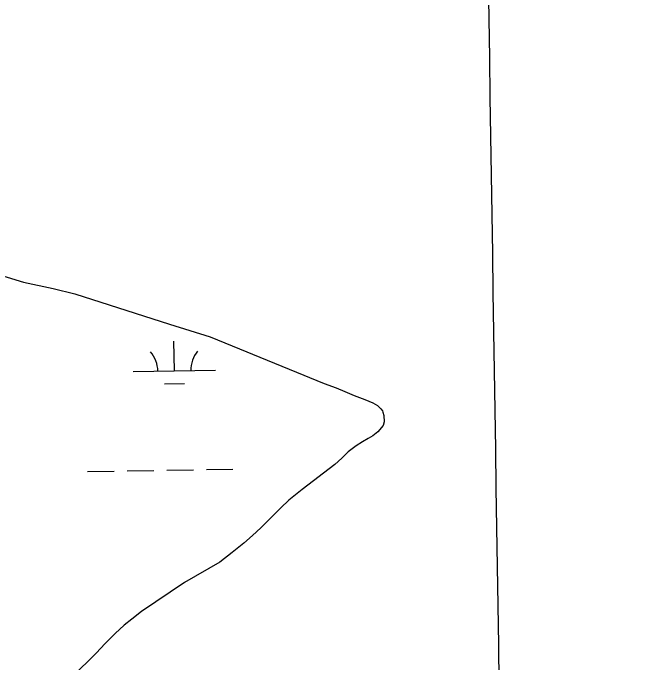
# Model space of a CAD drawing. Extents: x 3823584 to 3861785, y 301729 to 327625.
# Drawn here: x 3837691 to 3838445, y 318185 to 318970 of the extents above; entities that cross this region are included whole.
import ezdxf

# ---------------------------------------------------------------- set-up
doc = ezdxf.new("R2010")
doc.units = 0
for name, color, linetype in [('V-GRID-MAJR', 7, 'Continuous'), ('V-TOPO-SHOR', 7, 'Continuous'), ('V-WETL-SWMP', 7, 'Continuous')]:
    doc.layers.add(name, color=color, linetype=linetype)

msp = doc.modelspace()

# ---------------------------------------------------------------- linework, layer by layer
at = {"layer": 'V-GRID-MAJR'}
msp.add_spline([(3838444.8910000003, 307319.343), (3838352.38, 313376.366), (3838259.823, 319436.473), (3838167.2660000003, 325496.576), (3838167.219, 325499.664)], degree=3, dxfattribs=at)
at = {"layer": 'V-TOPO-SHOR'}
msp.add_lwpolyline([(3837604.288, 318674.597), (3837703.512, 318644.299), (3837739.2060000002, 318636.422), (3837765.6520000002, 318630.049), (3837879.973, 318593.281), (3837929.451, 318578.132), (3838025.056, 318539.093), (3838067.429, 318521.771), (3838081.99, 318516.354), (3838092.582, 318511.957), (3838103.7090000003, 318507.03500000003), (3838116.419, 318502.13), (3838126.481, 318498.25800000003), (3838131.785, 318495.135), (3838136.043, 318490.94800000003), (3838138.1750000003, 318488.591), (3838138.451, 318487.01), (3838139.541, 318483.06200000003), (3838140.19, 318475.199), (3838138.644, 318470.964), (3838132.377, 318462.993), (3838126.29, 318458.406), (3838120.5130000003, 318454.924), (3838113.947, 318451.174), (3838106.071, 318446.355), (3838096.631, 318438.884), (3838088.7770000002, 318431.163), (3838080.131, 318423.69800000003), (3838040.7970000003, 318393.275), (3838024.542, 318380.467), (3838014.855, 318371.147), (3838003.599, 318359.964), (3837990.774, 318347.18700000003), (3837980.561, 318337.596), (3837970.079, 318328.534), (3837955.923, 318317.063), (3837940.977, 318305.588), (3837898.162, 318280.938), (3837846.198, 318245.92), (3837834.401, 318236.316), (3837825.224, 318229.114), (3837814.224, 318218.988), (3837802.184, 318207.01), (3837791.463, 318195.303), (3837780.727, 318184.92), (3837765.017, 318170.004)], dxfattribs=at)
at = {"layer": 'V-WETL-SWMP'}
for p, q in [((3837886.023345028, 318536.8918315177), (3837885.468335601, 318572.8875487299)), ((3837836.0292875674, 318536.1209870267), (3837936.0174024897, 318537.66267600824)), ((3837874.2626698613, 318521.2776646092), (3837898.259817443, 318521.64766996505)), ((3837781.0431695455, 318415.18791374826), (3837813.0393663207, 318415.6812542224)), ((3837829.0374647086, 318415.9279244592), (3837861.033661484, 318416.4212649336)), ((3837877.0317598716, 318416.66793517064), (3837909.027956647, 318417.1612756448)), ((3837925.0260550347, 318417.40794588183), (3837957.0222518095, 318417.9012863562))]:
    msp.add_line(p, q, dxfattribs=at)
msp.add_lwpolyline([(3837604.288, 318674.597), (3837703.511, 318644.299), (3837739.2060000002, 318636.42100000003), (3837765.651, 318630.048), (3837879.973, 318593.281), (3837929.452, 318578.131), (3838025.056, 318539.093), (3838067.4280000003, 318521.771), (3838081.99, 318516.353), (3838092.583, 318511.956), (3838103.7090000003, 318507.036), (3838116.419, 318502.13), (3838126.48, 318498.257), (3838131.785, 318495.135), (3838136.043, 318490.949), (3838138.174, 318488.592), (3838138.452, 318487.011), (3838139.541, 318483.061), (3838140.191, 318475.2), (3838138.643, 318470.965), (3838132.377, 318462.994), (3838126.291, 318458.405), (3838120.514, 318454.925), (3838113.947, 318451.174), (3838106.0700000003, 318446.356), (3838096.631, 318438.885), (3838088.778, 318431.164), (3838080.131, 318423.699), (3838040.7970000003, 318393.275), (3838024.541, 318380.467), (3838014.8540000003, 318371.146), (3838003.599, 318359.965), (3837990.774, 318347.186), (3837980.561, 318337.597), (3837970.08, 318328.534), (3837955.924, 318317.063), (3837940.977, 318305.587), (3837898.162, 318280.939), (3837846.197, 318245.92), (3837834.401, 318236.317), (3837825.224, 318229.113), (3837814.224, 318218.989), (3837802.184, 318207.009), (3837791.4620000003, 318195.304), (3837780.728, 318184.919), (3837765.018, 318170.004)], dxfattribs=at)
for centre, radius, start, end in [((3837830.779654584, 318536.5149039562), 35.24628790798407, 0.11153774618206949, 41.655196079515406), ((3837941.2523954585, 318538.2182524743), 35.24628790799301, 140.11153456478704, 181.65519289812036)]:
    msp.add_arc(centre, radius, start, end, dxfattribs=at)

doc.saveas('drawing.dxf')
